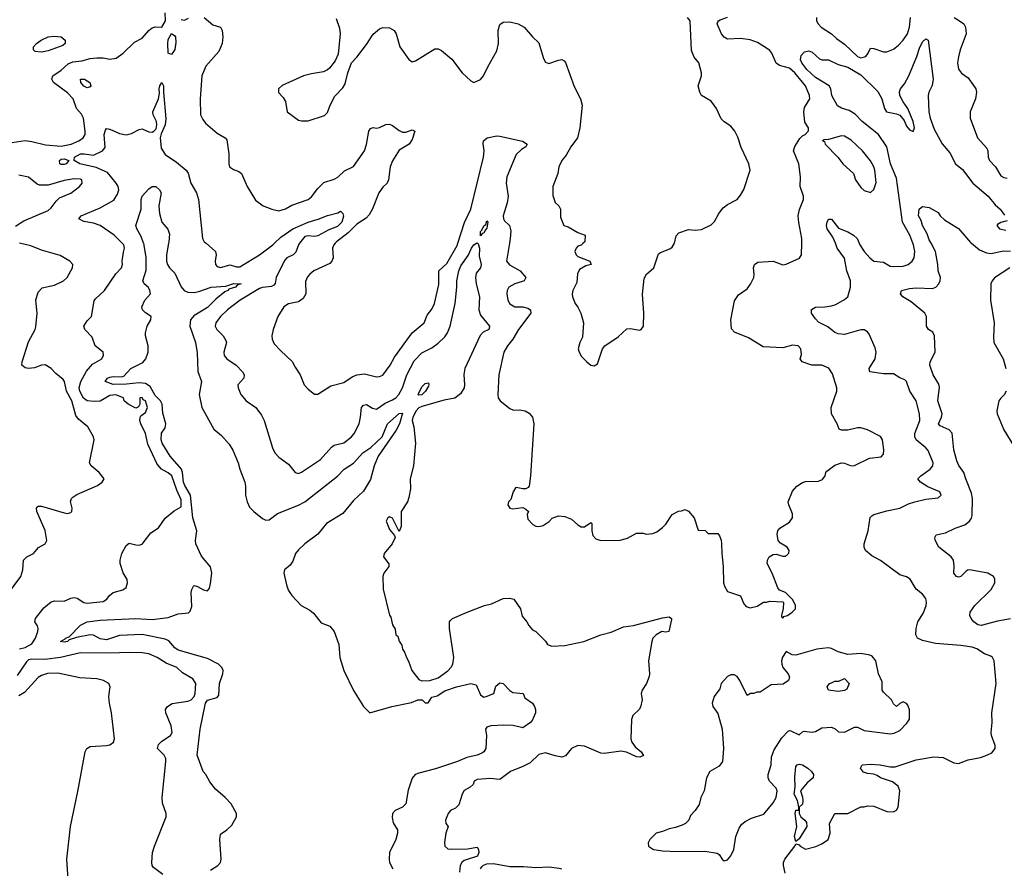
# Model space of a CAD drawing. Header units: inches. Extents: x 1552611 to 1694776, y 811966 to 917215.
# Tile 421 of 549: x 1682096 to 1688152, y 856153 to 861376. Entities that reach past the tile are written whole.
import ezdxf

# ---------------------------------------------------------------- set-up
doc = ezdxf.new("R2010")
doc.units = ezdxf.units.IN
doc.header["$MEASUREMENT"] = 0
doc.layers.add('B6885', color=7, linetype='Continuous')
doc.layers.add('B6886', color=7, linetype='Continuous')

msp = doc.modelspace()

# ---------------------------------------------------------------- linework, layer by layer
at = {"layer": 'B6885', "color": 5}
for points, elevation in [([(1682021.1, 857838.9), (1682103.8, 857950), (1682115.3, 857990), (1682119.2, 858050), (1682140.5, 858070), (1682180.7, 858090), (1682211.1, 858128.9), (1682251.6, 858150), (1682262, 858170), (1682251.6, 858231.6), (1682202.2, 858350), (1682198.7, 858370), (1682203.3, 858376.7), (1682210, 858382.4), (1682230, 858382.3), (1682370, 858341.6), (1682390, 858337.8), (1682410, 858343.2), (1682415.8, 858350), (1682419.5, 858370), (1682408.7, 858411.3), (1682413.8, 858430), (1682421.8, 858438.2), (1682446.7, 858453.3), (1682575.1, 858510), (1682602.7, 858530), (1682615.3, 858550), (1682583.7, 858590), (1682536, 858630), (1682526, 858650), (1682554, 858790), (1682549.3, 858810), (1682514.5, 858870), (1682457.8, 858917.8), (1682440.7, 858940.7), (1682416.9, 859030), (1682383.8, 859090), (1682370.8, 859150), (1682362.5, 859162.5), (1682318, 859198), (1682290, 859229.5), (1682252.7, 859252.7), (1682230, 859249.5), (1682187.1, 859232.9), (1682150.2, 859229.8), (1682130, 859234.6), (1682109.8, 859250), (1682110.7, 859270), (1682150, 859393.7), (1682190, 859468.8), (1682194.3, 859485.7), (1682202.5, 859570), (1682195, 859650), (1682210, 859699), (1682234.4, 859725.6), (1682310, 859742.8), (1682365.7, 859770), (1682388.4, 859790), (1682420.9, 859850), (1682422.7, 859870), (1682405.2, 859890), (1682344.4, 859924.4), (1682230, 859957.6), (1682163.6, 859983.6), (1682095.3, 860000)], 960), ([(1682094.9, 857505.1), (1682130, 857511.6), (1682170, 857534.4), (1682192.6, 857570), (1682207, 857610), (1682209.3, 857629.3), (1682205.6, 857645.6), (1682189.2, 857670), (1682193.2, 857690), (1682243.8, 857756.2), (1682290, 857792.7), (1682310, 857799.1), (1682370, 857797.1), (1682410, 857815.8), (1682430, 857819.5), (1682450, 857817), (1682490, 857790.3), (1682510, 857785.2), (1682610, 857795.3), (1682631.8, 857810), (1682647.8, 857832.2), (1682670, 857850.7), (1682730, 857866.8), (1682750, 857881), (1682759.3, 857910), (1682756, 857930), (1682731.6, 857971.6), (1682713, 858030), (1682713, 858050), (1682724, 858090), (1682750, 858139.3), (1682770, 858154.9), (1682810, 858144.4), (1682830, 858143.1), (1682850, 858148.7), (1682902.2, 858217.8), (1682950, 858248), (1682990, 858307.7), (1683046.7, 858353.3), (1683090, 858377.3), (1683090, 858422), (1683061.6, 858481.6), (1683032.1, 858570), (1683010, 858588.1), (1682968.7, 858610), (1682941.5, 858641.5), (1682884.9, 858764.8), (1682868.9, 858830), (1682840.4, 858890), (1682834.7, 858910), (1682836.9, 858930), (1682841.5, 858938.5), (1682870, 858959.6), (1682882.3, 858990), (1682870, 859029.6), (1682856.3, 859036.3), (1682850, 859051.2), (1682834, 859050), (1682834.9, 859010), (1682825.8, 858994.2), (1682810, 858984.5), (1682764, 859010), (1682739, 859030), (1682734, 859050), (1682687.2, 859067.2), (1682650, 859063.4), (1682590, 859029), (1682554.3, 859025.7), (1682510, 859029.9), (1682487.3, 859047.3), (1682465.7, 859090), (1682461.2, 859110), (1682472.3, 859150), (1682506, 859214), (1682543, 859257), (1682600.4, 859290), (1682611.3, 859311.3), (1682609.6, 859330), (1682560.5, 859370), (1682541.4, 859421.5), (1682496.2, 859470), (1682489.6, 859490), (1682510, 859522), (1682537.2, 859550), (1682554.9, 859645.1), (1682561.1, 859658.9), (1682618, 859710), (1682687.1, 859812.9), (1682721.6, 859850), (1682727.6, 859870), (1682725.1, 859890), (1682733.5, 859946.5), (1682740.5, 859970), (1682735.8, 859990), (1682726.1, 860000)], 940), ([(1683270, 856142.3), (1683315.5, 856170), (1683332, 856190), (1683336, 856210), (1683326.2, 856330), (1683330, 856362.8), (1683369.5, 856390.5), (1683400.2, 856419.8), (1683428.7, 856470), (1683428.7, 856490), (1683397.2, 856550), (1683359.3, 856590), (1683300.4, 856640.4), (1683265.3, 856685.3), (1683241.6, 856730), (1683224.2, 856750), (1683188.4, 856850), (1683205.2, 857010), (1683238.9, 857170), (1683250, 857188.5), (1683310, 857205.2), (1683321.2, 857218.8), (1683325.3, 857290), (1683346, 857350), (1683347.7, 857370), (1683339.1, 857390), (1683319.6, 857410), (1683250, 857444.4), (1683070, 857495.5), (1683050, 857509.9), (1683012.8, 857552.8), (1682990, 857564.2), (1682850, 857592.7), (1682710, 857586.9), (1682630, 857559.9), (1682590, 857566.4), (1682550, 857588), (1682529.8, 857589.8), (1682445.1, 857574.9), (1682400.6, 857559.4), (1682390, 857549), (1682370, 857546.2), (1682347.8, 857550), (1682375.1, 857564.9), (1682377, 857570), (1682401.1, 857578.9), (1682469, 857650), (1682510, 857671.4), (1682590, 857681.3), (1682810, 857690.6), (1682910, 857685.4), (1683010, 857697.2), (1683070, 857720.2), (1683134.6, 857725.4), (1683144.9, 857735.1), (1683155, 857764.9), (1683151.5, 857850), (1683154.8, 857870), (1683165.7, 857890), (1683170, 857894), (1683190, 857888), (1683227, 857867), (1683250, 857861.2), (1683263.4, 857876.6), (1683270, 857905.5), (1683277.4, 857970), (1683270, 858008.4), (1683214.6, 858074.6), (1683179.7, 858150), (1683176.3, 858170), (1683185.5, 858230), (1683161.8, 858310), (1683146.6, 858450), (1683110.6, 858510), (1683103.3, 858530), (1683097.2, 858590), (1683090.9, 858610.9), (1683022.3, 858690), (1682972.6, 858770), (1682965.4, 858790), (1682967.8, 858832.2), (1682990, 858864.9), (1682993.9, 858890), (1682975.7, 858955.7), (1682971.7, 859010), (1682962.5, 859030), (1682930, 859062.7), (1682898, 859118), (1682870, 859137.8), (1682830, 859140.8), (1682753.2, 859133.2), (1682670, 859131.5), (1682621.3, 859150), (1682636.9, 859170), (1682650, 859175.5), (1682670, 859180.5), (1682722.4, 859177.6), (1682737.1, 859182.9), (1682779.2, 859230), (1682852.5, 859267.5), (1682871.3, 859290), (1682887, 859330), (1682886, 859370), (1682870.4, 859430), (1682869.9, 859450), (1682880.9, 859490), (1682902.3, 859530), (1682904.7, 859550), (1682870, 859571.4), (1682852.1, 859590), (1682847.9, 859610), (1682865.3, 859650), (1682899.8, 859690), (1682897.3, 859710), (1682888.5, 859728.5), (1682862.4, 859750), (1682852.8, 859770), (1682874.3, 859834.3), (1682874.5, 859914.5), (1682858.7, 859998.7), (1682858.3, 860000)], 920), ([(1683012, 860000), (1682998.2, 859930), (1682999.8, 859890), (1683005.3, 859870), (1683018.2, 859850), (1683050, 859816.9), (1683090, 859731.5), (1683107.5, 859710), (1683130, 859699.4), (1683170, 859698), (1683197.3, 859702.7), (1683274, 859730), (1683363.6, 859736.4), (1683412.1, 859752.1), (1683458.8, 859750), (1683436.4, 859743.6), (1683424, 859730), (1683381.8, 859718.2), (1683375.3, 859710), (1683357.7, 859702.3), (1683302.8, 859657.2), (1683250, 859604.2), (1683167, 859553), (1683146.9, 859530), (1683142.5, 859490), (1683176.8, 859390), (1683186.6, 859326.6), (1683192.1, 859212.1), (1683213.8, 859150), (1683200.5, 859070), (1683215.9, 858990), (1683290, 858856.9), (1683337.7, 858817.7), (1683383.8, 858763.8), (1683406.9, 858726.9), (1683440.4, 858650), (1683450.1, 858610.1), (1683479.7, 858530), (1683484.7, 858504.7), (1683485.5, 858450), (1683494.4, 858410), (1683510, 858376.9), (1683535, 858350), (1683590, 858306.9), (1683610, 858296), (1683630, 858297.6), (1683682.5, 858337.5), (1683810, 858387.8), (1683850, 858409.5), (1684050, 858566.8), (1684092.2, 858610), (1684150, 858647.6), (1684207.3, 858710), (1684256.1, 858743.9), (1684325.3, 858810), (1684357.7, 858890), (1684430, 858952.1), (1684450, 858954.8), (1684432.9, 858890), (1684411.3, 858850), (1684300.1, 858690), (1684276.3, 858630), (1684253.4, 858546.6), (1684210, 858475.6), (1684150, 858416.9), (1684083.3, 858336.7), (1683983.8, 858276.2), (1683929.5, 858210.5), (1683850.1, 858150), (1683810, 858113), (1683792.7, 858090), (1683776.7, 858043.3), (1683760.2, 858019.8), (1683724.9, 857990), (1683720.9, 857970), (1683739.6, 857890), (1683750, 857863), (1683770, 857832.7), (1683827.3, 857770), (1683881.2, 857741.2), (1683902.8, 857722.8), (1683950, 857664), (1684003, 857643), (1684030, 857611), (1684059.3, 857530), (1684064.6, 857450), (1684090, 857370.7), (1684150, 857247.7), (1684210, 857148.5), (1684250, 857110.6), (1684384, 857150), (1684505.6, 857174.4), (1684544, 857190), (1684571.3, 857190), (1684590, 857171.3), (1684608.4, 857171.6), (1684630, 857206), (1684664.1, 857215.9), (1684710, 857245.5), (1684783.6, 857270), (1684870.1, 857290.2), (1684903.5, 857283.5), (1684930, 857221), (1684950, 857207.7), (1684966, 857210), (1685011.6, 857228.4), (1685025.4, 857274.6), (1685050, 857294.8), (1685070, 857290.8), (1685110, 857248), (1685130, 857234.9), (1685192, 857230), (1685203.5, 857203.5), (1685250, 857170.6), (1685262.4, 857150), (1685268.4, 857130), (1685268, 857110), (1685250, 857068), (1685238, 857050), (1685190, 857019), (1685131.9, 857031.9), (1685073.6, 857033.6), (1684994, 857030), (1684970, 857022), (1684961, 857010), (1684968.2, 856970), (1684963.8, 856890), (1684950.5, 856870), (1684937.8, 856862.2), (1684910.7, 856850), (1684845.4, 856834.6), (1684789.6, 856810.4), (1684654.2, 856765.8), (1684550, 856739.9), (1684528.1, 856730), (1684510.8, 856709.2), (1684484.7, 856635.3), (1684470.5, 856549.5), (1684450, 856530.7), (1684406.4, 856510), (1684388.5, 856490), (1684386.9, 856466.9), (1684392.4, 856432.4), (1684419.3, 856390), (1684419.5, 856370), (1684408.9, 856330), (1684371.5, 856250), (1684367.8, 856210), (1684370.3, 856190), (1684391, 856151)], 920), ([(1683242, 860000), (1683299.3, 859950), (1683304.4, 859930), (1683298, 859890), (1683300.3, 859870), (1683310, 859856.4), (1683330, 859850.3), (1683390, 859867.6), (1683430, 859856.1), (1683450, 859856.3), (1683570, 859928.4), (1683652.5, 859990), (1683662.5, 860000)], 940), ([(1683817.7, 860000), (1683810.1, 859990), (1683794.3, 859945.7), (1683778, 859930), (1683739.7, 859910), (1683725, 859895.1), (1683673.1, 859790), (1683667, 859753), (1683658.4, 859741.6), (1683645.7, 859734.3), (1683590, 859728.4), (1683570, 859721.7), (1683452.2, 859650), (1683373.6, 859590), (1683331.7, 859550), (1683302.3, 859510), (1683298.3, 859490), (1683307.8, 859470), (1683346.7, 859430), (1683362.9, 859402.9), (1683366.9, 859390), (1683352, 859330), (1683354.4, 859310), (1683370.4, 859290), (1683427.4, 859250), (1683465.3, 859210), (1683476.5, 859190), (1683474.3, 859170), (1683438, 859130), (1683439.6, 859110), (1683455.8, 859070), (1683488.2, 859030), (1683548, 858990), (1683583.4, 858943.4), (1683599.5, 858910), (1683650, 858741), (1683664.9, 858710), (1683690, 858683), (1683750, 858640.5), (1683790.4, 858590.4), (1683810, 858583.8), (1683830, 858591.8), (1683945.4, 858670), (1684013.7, 858746.3), (1684030, 858757.4), (1684090, 858771.6), (1684136.9, 858810), (1684153.5, 858830), (1684183.1, 858890), (1684193, 858930), (1684197.6, 858990), (1684210, 859003.8), (1684230, 859008.7), (1684265.3, 858985.3), (1684290, 858979.3), (1684344.4, 859015.6), (1684390, 859035.8), (1684410, 859048.9), (1684428.5, 859070), (1684451.4, 859110), (1684478, 859190), (1684522.7, 859277.3), (1684570, 859325.8), (1684630, 859357.7), (1684670, 859386.5), (1684710, 859424.5), (1684728.3, 859450), (1684744.5, 859490), (1684774.8, 859630), (1684785, 859730), (1684784.9, 859770), (1684797.2, 859830), (1684810, 859861.5), (1684854.9, 859925.1), (1684874, 859970), (1684890, 859990.2), (1684906, 860000)], 940), ([(1684036.3, 860000), (1684027.6, 859990), (1684019, 859970), (1684023.9, 859910), (1684016.5, 859890), (1684004.3, 859875.7), (1683905.7, 859830), (1683880.3, 859810), (1683866.9, 859793.1), (1683854.8, 859765.2), (1683855.9, 859690), (1683839.1, 859660.9), (1683810, 859639.8), (1683750, 859627.3), (1683720.4, 859610), (1683683.8, 859550), (1683654.4, 859470), (1683647.2, 859430), (1683648.7, 859410), (1683661.7, 859381.7), (1683699.7, 859339.7), (1683772.7, 859272.7), (1683790, 859237.3), (1683822, 859190), (1683846, 859130), (1683870, 859103), (1683910, 859070.8), (1683930, 859070.8), (1684010, 859123), (1684090, 859142.8), (1684141.6, 859178.4), (1684170, 859190.3), (1684215.9, 859195.9), (1684290, 859178), (1684310, 859179.5), (1684330, 859188.5), (1684374.2, 859250), (1684401, 859299), (1684510, 859449.1), (1684583.5, 859510), (1684602.3, 859557.7), (1684630, 859595.8), (1684647.7, 859630), (1684673.9, 859746.1), (1684673.7, 859830), (1684723.4, 859876.6), (1684787.1, 859987.1), (1684791.3, 860000)], 960), ([(1684912.4, 860000), (1684916.2, 859996.2), (1684923.5, 859970), (1684921.6, 859921.6), (1684934, 859870), (1684930.2, 859850), (1684904.2, 859815.8), (1684900.1, 859790), (1684902.9, 859750), (1684924.7, 859670), (1684919.3, 859590), (1684930, 859558.5), (1684986, 859490), (1684983.9, 859476.1), (1684981.6, 859470), (1684947.4, 859452.6), (1684927.3, 859432.7), (1684834, 859230), (1684826.9, 859193.1), (1684832, 859130), (1684829, 859111), (1684806.9, 859073.1), (1684773.1, 859046.9), (1684706.1, 859033.9), (1684570, 858995.3), (1684550, 858987), (1684534.3, 858970), (1684514.7, 858930), (1684510.8, 858910), (1684519.5, 858870), (1684529.5, 858770), (1684517.7, 858630), (1684498.2, 858550), (1684500.2, 858490), (1684490, 858435.3), (1684480.5, 858410), (1684442, 858350), (1684442, 858258), (1684430, 858226), (1684390, 858308.7), (1684370, 858317.2), (1684361, 858310), (1684351, 858290), (1684370, 858238), (1684402, 858202), (1684404.7, 858190), (1684387.3, 858150), (1684337.3, 858090), (1684334, 858070), (1684367.3, 858027.3), (1684365.5, 858010), (1684336.5, 857970), (1684328.9, 857950), (1684330.8, 857870.8), (1684370, 857710.8), (1684379.2, 857699.2), (1684390, 857651), (1684404.8, 857624.8), (1684410, 857591), (1684421.6, 857581.6), (1684430, 857552), (1684446.4, 857526.4), (1684450, 857502), (1684463.5, 857483.5), (1684474.8, 857450), (1684488.1, 857428.1), (1684507.7, 857370), (1684550, 857316), (1684570, 857306.8), (1684618, 857310), (1684670, 857326.7), (1684730, 857368.4), (1684750, 857390.4), (1684759.8, 857410), (1684765.6, 857450), (1684739.7, 857630), (1684739.5, 857670), (1684743.3, 857676.7), (1684759, 857690), (1684847.8, 857730), (1684954.5, 857770), (1684998.3, 857781.7), (1685070, 857813.2), (1685110, 857816.9), (1685136.3, 857810), (1685176.3, 857750), (1685186, 857706), (1685216, 857670), (1685227.5, 857647.5), (1685250, 857622), (1685270.7, 857610.7), (1685330, 857552), (1685342, 857530), (1685370, 857520.5), (1685450, 857524.4), (1685566.6, 857550), (1685670, 857590.8), (1685734, 857606), (1685810, 857640.4), (1685871.3, 857648.7), (1686050, 857694.3), (1686090, 857700.2), (1686104.2, 857690), (1686104.2, 857684.2), (1686088.1, 857611.9), (1686070, 857607.6), (1686046, 857610), (1686010, 857589.5), (1685990, 857569.3), (1685983.2, 857550), (1685963.8, 857430), (1685970.2, 857350), (1685967, 857333), (1685950.4, 857290), (1685923.8, 857250), (1685919.3, 857230), (1685925.5, 857190), (1685915.1, 857144.9), (1685907.3, 857130), (1685866.4, 857093.6), (1685859, 857070), (1685854.7, 856950), (1685860.3, 856930), (1685881.6, 856901.6), (1685918, 856870), (1685932.7, 856847.3), (1685910, 856838.4), (1685890, 856839.7), (1685827.6, 856867.6), (1685794, 856874), (1685690, 856859.5), (1685670, 856861.7), (1685570, 856904.7), (1685530, 856909.6), (1685490, 856891.6), (1685453.7, 856846.3), (1685430, 856838), (1685390, 856844.8), (1685330, 856864), (1685290, 856854), (1685236.6, 856803.4), (1685190, 856779.2), (1685114.8, 856750), (1685050, 856699.3), (1684990, 856706), (1684910, 856699), (1684890.8, 856689.2), (1684885.5, 856670), (1684867, 856653), (1684830, 856632.3), (1684817.1, 856610), (1684796.5, 856543.5), (1684776.1, 856523.9), (1684746, 856510), (1684730.4, 856490), (1684716, 856450), (1684718, 856430), (1684731, 856410), (1684716.3, 856370), (1684708.2, 856311.8), (1684710.5, 856290.5), (1684730, 856273.4), (1684750, 856270.5), (1684850, 856272.4), (1684910, 856282.8), (1684917.1, 856270), (1684919.5, 856250), (1684911.2, 856228.8), (1684830, 856200.7), (1684816.3, 856190), (1684804.4, 856170), (1684802, 856130)], 940), ([(1685108.6, 860000), (1685090.8, 859890), (1685108.1, 859868.1), (1685174, 859830), (1685209, 859790), (1685198, 859770), (1685142.4, 859750), (1685103.8, 859730), (1685093.4, 859710), (1685091.7, 859690), (1685098.9, 859650), (1685110, 859627), (1685141, 859610), (1685190, 859609.3), (1685221, 859601), (1685237.8, 859590), (1685239.7, 859570), (1685164, 859470), (1685130, 859411.1), (1685095.8, 859370), (1685073.4, 859330), (1685042.8, 859190), (1685036, 859070), (1685038, 859050), (1685050.4, 859030), (1685110, 858984), (1685133.4, 858973.4), (1685170, 858974.9), (1685204.7, 858970), (1685230, 858954), (1685250.5, 858930), (1685258, 858890), (1685238.8, 858570), (1685230, 858506), (1685223.6, 858496.4), (1685210, 858488.7), (1685190, 858488.7), (1685150, 858498), (1685145.4, 858494.6), (1685131.3, 858470), (1685115.9, 858424.1), (1685102.8, 858410), (1685098, 858390), (1685111, 858371), (1685130, 858366), (1685190, 858374.8), (1685210, 858364.7), (1685224.7, 858350), (1685218, 858330), (1685222, 858302), (1685251.3, 858270), (1685270, 858258.8), (1685290, 858258), (1685316.1, 858263.9), (1685352.9, 858287.1), (1685371.9, 858308.1), (1685410, 858322.8), (1685450, 858318.8), (1685490, 858302.8), (1685528.1, 858268.1), (1685550, 858254.8), (1685570, 858256), (1685610, 858282), (1685615.3, 858275.3), (1685614.9, 858230), (1685622, 858202), (1685640.7, 858180.7), (1685670.4, 858170.4), (1685790, 858172.4), (1685834.2, 858185.8), (1685890, 858216), (1685930, 858216), (1685950, 858211), (1685990, 858214.8), (1686014.8, 858225.2), (1686049.1, 858250.9), (1686070, 858272), (1686110, 858332), (1686148.4, 858351.6), (1686167.3, 858352.7), (1686190, 858362), (1686210, 858352), (1686244.7, 858310), (1686270, 858234), (1686311.6, 858231.6), (1686330, 858214), (1686390, 858214), (1686399.8, 858199.8), (1686410, 858174), (1686412.5, 858152.5), (1686414.4, 858090), (1686423.8, 858010), (1686426, 857910), (1686430.6, 857890.6), (1686450, 857858), (1686530.2, 857830.2), (1686550, 857780.5), (1686565.3, 857765.3), (1686590, 857756), (1686633, 857767), (1686671, 857791), (1686689, 857791), (1686710, 857798), (1686790, 857794), (1686794, 857790), (1686792.7, 857752.7), (1686782, 857710), (1686782, 857702), (1686790, 857694), (1686796.4, 857703.6), (1686818, 857710), (1686848, 857730), (1686868, 857750), (1686867.3, 857772.7), (1686850, 857808), (1686806, 857850), (1686770, 857866), (1686760.2, 857880.2), (1686723.7, 857970), (1686692.7, 858030), (1686695.1, 858050), (1686706.6, 858070), (1686730, 858085.5), (1686750, 858087.7), (1686790, 858074.8), (1686804.7, 858075.3), (1686817.5, 858082.5), (1686826, 858094), (1686829.3, 858110), (1686817, 858130), (1686774.8, 858154.8), (1686761.2, 858170), (1686756, 858210), (1686759, 858230), (1686772.3, 858247.7), (1686830, 858284), (1686849.5, 858310), (1686850, 858335.3), (1686826.6, 858390), (1686822.7, 858410), (1686850, 858474.8), (1686875.6, 858504.4), (1686910, 858528.2), (1686930, 858534.4), (1687010, 858536.5), (1687033.6, 858546.4), (1687049.6, 858570), (1687054, 858590), (1687061.3, 858598.7), (1687110, 858634.9), (1687150, 858648.2), (1687170, 858646), (1687210, 858630.4), (1687230, 858632.2), (1687322.6, 858677.4), (1687394.4, 858685.6), (1687410, 858702.8), (1687412.1, 858730), (1687402.6, 858790), (1687390.7, 858810.7), (1687310, 858852.3), (1687270, 858863.7), (1687250, 858863.7), (1687190, 858849.4), (1687150, 858849.3), (1687137.2, 858857.2), (1687124, 858890), (1687089.5, 858950), (1687087.6, 858990), (1687123.1, 859090), (1687121.5, 859110), (1687096.5, 859196.5), (1687072.5, 859232.5), (1687030, 859249.8), (1686968.7, 859250), (1686909.2, 859270), (1686897, 859290), (1686904.2, 859315.8), (1686900.5, 859350), (1686884, 859370), (1686850, 859373.3), (1686790, 859356.9), (1686670, 859362), (1686579.3, 859419.3), (1686492.9, 859452.9), (1686474.7, 859474.7), (1686470.7, 859530), (1686493, 859647), (1686517.7, 859682.3), (1686570, 859720.3), (1686591.4, 859748.6), (1686610.7, 859790), (1686614.2, 859810), (1686609.8, 859850.2), (1686615.1, 859870), (1686636.3, 859883.7), (1686730, 859891.2), (1686790, 859866.7), (1686810, 859871.4), (1686891.9, 859908.1), (1686905.4, 859930), (1686906.3, 860000)], 960), ([(1685562, 860000), (1685550, 859988), (1685530, 859982), (1685518, 859970), (1685511.3, 859950), (1685518, 859930), (1685530, 859918), (1685602, 859890), (1685611.3, 859870), (1685578, 859862), (1685540.2, 859839.8), (1685527.6, 859812.4), (1685522, 859758), (1685497.3, 859710), (1685494, 859690), (1685496.3, 859670), (1685512.7, 859630), (1685530, 859607.3), (1685548.4, 859570), (1685563.1, 859510), (1685558, 859422), (1685541, 859390), (1685531, 859350), (1685535.3, 859335.3), (1685550, 859304.7), (1685584.7, 859270), (1685610, 859251), (1685630, 859246), (1685650, 859258), (1685681.2, 859350), (1685695.3, 859370), (1685776.2, 859423.8), (1685830, 859473), (1685850, 859476.4), (1685910, 859465.5), (1685919, 859470), (1685933.2, 859490), (1685934.5, 859570), (1685926.5, 859686.5), (1685936.2, 859783.8), (1685950.6, 859809.4), (1685996, 859850), (1686025.6, 859934.4), (1686037, 859943), (1686094.2, 859965.9), (1686110, 859977.3), (1686122.4, 859997.6), (1686122.9, 860000)], 980), ([(1686804.2, 856124.2), (1686793.3, 856170), (1686793.3, 856190), (1686803, 856210), (1686864.5, 856290), (1686870, 856304.7), (1686890, 856298), (1686896, 856290), (1686930, 856270.8), (1686992.5, 856287.5), (1687030, 856304.7), (1687068, 856330), (1687082, 856370), (1687078, 856430), (1687110, 856491.3), (1687190, 856490.8), (1687270, 856531.3), (1687290, 856531.3), (1687310, 856538), (1687350, 856536), (1687430, 856503), (1687470, 856502), (1687489.3, 856510.7), (1687499, 856530), (1687509.6, 856630), (1687499.2, 856659.2), (1687465.2, 856685.2), (1687390, 856709.7), (1687370, 856725.1), (1687350, 856732), (1687310, 856736), (1687285.4, 856745.4), (1687267, 856770), (1687279, 856790), (1687330, 856793.4), (1687389.3, 856790.7), (1687450, 856779), (1687481.7, 856778.3), (1687610, 856822), (1687718.6, 856838.6), (1687775.4, 856835.4), (1687842.3, 856802.3), (1687870, 856799.1), (1687930, 856820.7), (1688005.5, 856834.5), (1688035.3, 856844.7), (1688076.4, 856863.6), (1688097, 856890), (1688096.2, 856910), (1688074, 856970), (1688071.6, 856990), (1688077.2, 857050), (1688076.5, 857110), (1688102.5, 857290), (1688089.6, 857430), (1688080.7, 857450), (1688070, 857458.7), (1688030, 857473.5), (1687983.7, 857503.7), (1687954.7, 857514.7), (1687884.9, 857524.9), (1687730, 857537.8), (1687650, 857555.7), (1687619.3, 857570), (1687608.2, 857590), (1687609.8, 857630.2), (1687621, 857670), (1687654.5, 857725.5), (1687672.2, 857770), (1687674.7, 857790), (1687670, 857814), (1687650, 857841.6), (1687610, 857872.3), (1687573.9, 857933.9), (1687550, 857947.4), (1687510, 857960.7), (1687390, 858048.7), (1687337.4, 858077.4), (1687298, 858110), (1687289.7, 858130), (1687290.8, 858150), (1687315.7, 858230), (1687328, 858312), (1687337, 858323), (1687350, 858330.6), (1687430, 858353.4), (1687510, 858370.5), (1687563.3, 858396.7), (1687602, 858410), (1687670, 858425.3), (1687745.8, 858434.2), (1687764.5, 858450), (1687755.1, 858470), (1687681.7, 858501.7), (1687637.4, 858530), (1687619.6, 858550), (1687639.1, 858570), (1687697.3, 858610), (1687713.6, 858630), (1687713.8, 858650), (1687684.7, 858724.7), (1687670, 858742.2), (1687610.7, 858790), (1687601.8, 858810), (1687601.7, 858830), (1687631.9, 858910), (1687631.6, 858950), (1687609.8, 859030), (1687570.6, 859090.6), (1687549.7, 859149.7), (1687539.7, 859159.7), (1687510, 859171.6), (1687470, 859196.3), (1687410, 859196.5), (1687325.1, 859210), (1687322, 859230), (1687358.3, 859290), (1687364.7, 859330), (1687357.5, 859357.5), (1687321, 859441), (1687310, 859455.1), (1687290, 859467.3), (1687270, 859466.9), (1687170, 859438.7), (1687130, 859442.8), (1687110, 859451.6), (1687067, 859487), (1687010, 859515), (1686990, 859534.5), (1686965.8, 859570), (1686966.5, 859593.5), (1686990, 859607.2), (1687048.8, 859608.8), (1687090, 859615.5), (1687115.9, 859624.1), (1687170, 859653.4), (1687190, 859670.6), (1687206.8, 859730), (1687206.8, 859770), (1687184.4, 859830), (1687168.9, 859908.9), (1687125, 859970), (1687113.4, 860000)], 940), ([(1687258.7, 860000), (1687262.8, 859990), (1687290.6, 859950), (1687324.2, 859910), (1687350, 859889.2), (1687410, 859883.7), (1687450, 859860.3), (1687470, 859856.5), (1687530, 859858.5), (1687560.7, 859870), (1687586.3, 859890), (1687598.5, 859910), (1687602.8, 859950), (1687593.7, 859990), (1687590, 860000)], 940), ([(1688189.7, 857689.7), (1688110, 857674.5), (1688010, 857647.8), (1687990, 857651.1), (1687965.1, 857670), (1687948, 857690), (1687940.5, 857710), (1687941.6, 857730), (1687971.2, 857770), (1688072.1, 857870), (1688094.2, 857910), (1688094.7, 857934.7), (1688085.6, 857950), (1688050, 857970.8), (1687950, 857988.5), (1687930, 857989.7), (1687917.3, 857982.7), (1687884.7, 857950), (1687870, 857945.1), (1687859, 857950), (1687840.9, 857970), (1687844.7, 858015.3), (1687839.1, 858050), (1687824.7, 858070), (1687748.6, 858130), (1687727.6, 858172.4), (1687724.5, 858190), (1687734.2, 858205.8), (1687790, 858219), (1687850, 858247.5), (1687910, 858266.4), (1687937.4, 858290), (1687951.2, 858308.8), (1687954.9, 858325.1), (1687956.1, 858430), (1687950, 858461.3), (1687914.7, 858550), (1687904.2, 858590), (1687872.5, 858632.5), (1687860.4, 858660.4), (1687841.9, 858730), (1687830.6, 858830.6), (1687812.9, 858852.9), (1687757.4, 858877.4), (1687747.4, 858890), (1687766.3, 858930), (1687769.9, 858950), (1687743.4, 859030), (1687754.4, 859114.4), (1687750, 859134.2), (1687715.2, 859190), (1687694.8, 859250), (1687697.2, 859270), (1687727.4, 859330), (1687722.9, 859430), (1687712.8, 859452.8), (1687686.6, 859470), (1687674.5, 859490), (1687673.2, 859550), (1687664.5, 859570), (1687579.6, 859639.6), (1687527.8, 859670), (1687513.6, 859690), (1687519.3, 859710), (1687570, 859722.3), (1687610, 859725.7), (1687710, 859721.3), (1687730.5, 859729.5), (1687748.6, 859750), (1687758.5, 859770), (1687759.8, 859790), (1687745.6, 859830), (1687744.1, 859870), (1687729.9, 859950), (1687701.9, 860000)], 920), ([(1687949.6, 860000), (1688000.5, 859960.5), (1688042.2, 859942.2), (1688070, 859937.8), (1688150, 859952.9), (1688190, 859952.6)], 920), ([(1688187.2, 859850), (1688091.7, 859788.3), (1688076.8, 859770), (1688070.1, 859749.9), (1688068.1, 859650), (1688089.5, 859510), (1688085.2, 859425.2), (1688088.8, 859390), (1688145.3, 859290), (1688162.2, 859230)], 920), ([(1688164.6, 859090), (1688152.2, 859067.8), (1688130, 859047.3), (1688119, 859030), (1688106.3, 858970), (1688108.9, 858950), (1688150, 858853), (1688210, 858751)], 920), ([(1682976.1, 856116.1), (1682918.3, 856158.3), (1682909.9, 856170), (1682908, 856190), (1682913.4, 856250), (1682924.5, 856290), (1682996.5, 856470), (1682996, 856490), (1682975.2, 856555.2), (1682972, 856590), (1682995.4, 856810), (1682993.9, 856830), (1682984.2, 856850), (1682944.2, 856890), (1682950, 856914.9), (1682970, 856935.6), (1683022.4, 856970), (1683032.8, 856990), (1683028, 857030), (1682994.7, 857110), (1682993.6, 857130), (1683005.1, 857150), (1683033, 857167), (1683130, 857182.7), (1683151.5, 857190), (1683168.2, 857210), (1683174.6, 857230), (1683179.1, 857290), (1683160, 857320), (1683096.6, 857356.6), (1683062, 857390), (1682996.6, 857416.6), (1682942, 857450), (1682890, 857474), (1682850, 857480.2), (1682770, 857482.6), (1682650, 857476.8), (1682470, 857478.9), (1682346, 857450), (1682250, 857439.6), (1682170, 857440.5), (1682150, 857436), (1682136.7, 857423.3), (1682080.3, 857339.7)], 940), ([(1682394, 856086), (1682384.9, 856210), (1682408.4, 856411.6), (1682453.7, 856626.3), (1682498.3, 856870), (1682508.4, 856891.6), (1682530, 856904), (1682630, 856909.4), (1682650, 856914.3), (1682673.6, 856930), (1682679.7, 856950), (1682659.7, 857110), (1682647.3, 857170), (1682644.2, 857210), (1682651.3, 857270), (1682644.2, 857290), (1682611.6, 857310), (1682570, 857318.6), (1682466.1, 857326.1), (1682330, 857354.9), (1682267, 857353), (1682230, 857339.8), (1682210, 857327.1), (1682124.4, 857235.6), (1682090, 857215.9)], 960), ([(1684929.7, 856150), (1684938, 856162), (1684947.8, 856172.2), (1684970, 856180.2), (1685010, 856183.6), (1685110, 856164.9), (1685195.6, 856164.4), (1685270, 856157.6), (1685350, 856162.3), (1685415.2, 856155.2), (1685430.7, 856150)], 940)]:
    msp.add_lwpolyline(points, dxfattribs=dict(at, elevation=elevation))
for points, elevation in [([(1684550, 859065.6), (1684546.6, 859070), (1684570, 859116.3), (1684582, 859130), (1684590, 859136.4), (1684610, 859141), (1684613.3, 859133.3), (1684610, 859121.2), (1684592.8, 859090), (1684570, 859068.1)], 920), ([(1687069.4, 857509.4), (1686998.5, 857501.5), (1686870, 857466), (1686846.6, 857466.6), (1686810, 857488), (1686788, 857452), (1686782, 857430), (1686784, 857410), (1686790.8, 857390), (1686822.8, 857350), (1686831, 857330), (1686824.7, 857310), (1686792.8, 857287.2), (1686718, 857282), (1686650, 857238), (1686630, 857238), (1686611.1, 857228.9), (1686591.6, 857228.4), (1686570, 857218), (1686526, 857310), (1686510, 857334), (1686490, 857345.2), (1686470, 857344), (1686450, 857333.2), (1686410.8, 857290), (1686402, 857258), (1686366.8, 857210), (1686354.8, 857170), (1686358.8, 857150), (1686390, 857106), (1686416.8, 857010), (1686425, 856890), (1686419.5, 856810), (1686398.2, 856781.8), (1686341, 856750), (1686321, 856710), (1686306, 856630), (1686286, 856590), (1686274.4, 856545.6), (1686250.6, 856509.4), (1686222, 856478), (1686212, 856450), (1686192, 856430), (1686170, 856419), (1686130, 856404), (1686090, 856397.2), (1686050, 856379), (1686010, 856368.7), (1685971.3, 856330), (1685962, 856310), (1685964.7, 856290), (1685994.8, 856270), (1686010, 856266.5), (1686050, 856260.2), (1686143.1, 856256.9), (1686310, 856259.5), (1686386.3, 856246.3), (1686398.7, 856238.7), (1686417.3, 856210), (1686430, 856199.1), (1686450, 856204.9), (1686470, 856230.7), (1686487.8, 856270), (1686500.3, 856350), (1686520.5, 856399.5), (1686536.6, 856423.4), (1686558.5, 856441.5), (1686597.1, 856462.9), (1686672.8, 856487.2), (1686730, 856557.1), (1686748.4, 856590), (1686754.8, 856630), (1686750, 856646), (1686708, 856690), (1686699.7, 856710), (1686700.4, 856730), (1686718, 856790), (1686721.3, 856838.7), (1686737, 856883), (1686783.2, 856956.8), (1686823.1, 856996.9), (1686830, 857002), (1686839.6, 856999.6), (1686890, 856974), (1686910, 856994), (1686922, 856998), (1686970, 856991), (1686990, 856996), (1687030, 857018), (1687090, 857022), (1687112.7, 857012.7), (1687132.7, 856992.7), (1687170, 856992), (1687230, 857022), (1687250, 857022), (1687290, 857002), (1687450, 856981), (1687474.6, 856985.4), (1687510, 857002), (1687553.6, 857046.4), (1687568.4, 857071.6), (1687568.4, 857128.4), (1687558, 857158), (1687550, 857168), (1687530, 857178), (1687510, 857168), (1687488.4, 857148.4), (1687470, 857166), (1687458, 857190), (1687410, 857238), (1687402, 857250), (1687400.4, 857300.4), (1687379, 857350), (1687362.7, 857430), (1687338.7, 857458.7), (1687325.8, 857465.8), (1687270, 857475.6), (1687190, 857469.2), (1687130, 857486.6), (1687090, 857506)], 960), ([(1687130, 857242), (1687070, 857249.3), (1687062, 857270), (1687078, 857290), (1687090, 857296), (1687110, 857304.7), (1687134.6, 857305.4), (1687170, 857322), (1687198, 857290), (1687183.6, 857256.4), (1687170, 857248)], 960), ([(1686870, 856318), (1686862, 856350), (1686875.6, 856410), (1686866, 856490), (1686870, 856510.8), (1686888.4, 856511.6), (1686889.3, 856530.7), (1686879.6, 856570), (1686860.5, 856610), (1686865.6, 856654.4), (1686864.7, 856715.3), (1686870, 856781), (1686877.2, 856790), (1686890, 856794.9), (1686910.6, 856790), (1686942.8, 856770), (1686966.8, 856750), (1686979.1, 856730), (1686976.3, 856710), (1686940.7, 856679.3), (1686898.8, 856630), (1686911.7, 856591.7), (1686914, 856570), (1686910, 856548.7), (1686890.9, 856529.1), (1686890.8, 856490), (1686901, 856470), (1686926, 856450), (1686935.9, 856435.9), (1686937.3, 856410), (1686890, 856335.3)], 940)]:
    msp.add_lwpolyline(points, close=True, dxfattribs=dict(at, elevation=elevation))
at = {"layer": 'B6886', "color": 5}
for points, elevation in [([(1682050, 860619.8), (1682130, 860632.1), (1682170, 860627.4), (1682254.5, 860605.5), (1682350, 860597.7), (1682411.5, 860610), (1682459.7, 860630), (1682486, 860650), (1682497.7, 860670), (1682499.5, 860690), (1682488.4, 860770), (1682475.5, 860795.5), (1682444.4, 860830), (1682425.5, 860890), (1682390, 860926.6), (1682304.2, 860990), (1682293.5, 861010), (1682299.7, 861030), (1682350, 861065.4), (1682394.3, 861105.7), (1682422.3, 861117.7), (1682477.2, 861122.8), (1682530, 861137.6), (1682570, 861142.3), (1682610, 861141.5), (1682650, 861134.4), (1682690, 861140.4), (1682732, 861170), (1682802.5, 861237.5), (1682850, 861262.9), (1682889.9, 861310.1), (1682910, 861326.7), (1682930, 861332.2), (1682970, 861331.1), (1682993.3, 861370), (1682990, 861419.2)], 960), ([(1683090, 861377.7), (1683110, 861373), (1683134, 861386)], 960), ([(1683229.6, 861389.6), (1683284.5, 861344.4), (1683330.7, 861330), (1683341.6, 861310), (1683344.9, 861270), (1683340.7, 861230), (1683319.9, 861180.1), (1683240.5, 861090), (1683216.4, 861030), (1683204.9, 860890), (1683207.3, 860790), (1683221.6, 860761.6), (1683239.7, 860739.7), (1683310, 860677.3), (1683359.1, 860650), (1683370, 860637.3), (1683382.8, 860550), (1683382, 860490), (1683386.4, 860470), (1683410, 860454.9), (1683443.1, 860443.1), (1683460.7, 860430), (1683494.4, 860350), (1683546.2, 860266.2), (1683594, 860230), (1683646.8, 860210), (1683690, 860199.6), (1683730, 860211.3), (1683770, 860234.7), (1683870, 860269.2), (1683890, 860285.5), (1683930, 860338.3), (1683966.2, 860373.8), (1684030, 860394.3), (1684052.7, 860407.3), (1684093.5, 860446.5), (1684150, 860473.7), (1684216.5, 860570), (1684228.9, 860608.9), (1684243.5, 860690), (1684253.5, 860706.5), (1684270, 860712.6), (1684290, 860708.9), (1684310, 860712.6), (1684348, 860732), (1684370, 860732.6), (1684390, 860724.5), (1684430, 860694), (1684450, 860684.9), (1684470, 860684), (1684510, 860698), (1684527.3, 860690), (1684510, 860639.6), (1684491, 860610), (1684430, 860572.9), (1684390, 860507.3), (1684375.6, 860470), (1684365.2, 860390), (1684355.3, 860370), (1684330, 860345.3), (1684304.8, 860310), (1684266.7, 860213.3), (1684245, 860175), (1684226.1, 860153.9), (1684170, 860117.4), (1684115.7, 860064.3), (1684044.9, 860010), (1684036.3, 860000)], 960), ([(1684043, 861383), (1684063.8, 861323.8), (1684067.4, 861290), (1684055.6, 861164.4), (1684037.3, 861122.7), (1684002, 861078), (1683990, 861067.3), (1683964.2, 861055.8), (1683890, 861043.6), (1683841, 861030), (1683710, 860972), (1683686.8, 860950), (1683687.5, 860927.5), (1683716.8, 860896.8), (1683730, 860872), (1683741, 860810), (1683810, 860758.8), (1683830, 860753.4), (1683870, 860753.4), (1683970, 860786), (1683990, 860804.7), (1684004.7, 860850), (1684034.6, 860905.4), (1684083.5, 860956.5), (1684098, 860982), (1684114, 861050), (1684136, 861110), (1684170, 861145.5), (1684230, 861223.1), (1684270, 861286.4), (1684310, 861320.4), (1684330, 861328.5), (1684370, 861325.3), (1684399.3, 861310), (1684411.8, 861290), (1684433.1, 861210), (1684490, 861130.4), (1684502.3, 861122.3), (1684510, 861118), (1684530, 861123), (1684650, 861197.1), (1684670, 861196.4), (1684690, 861186.4), (1684754.3, 861134.3), (1684817.3, 861050), (1684870, 861001), (1684890, 860990.8), (1684930, 861008.2), (1684949.6, 861030), (1684974.7, 861085.3), (1685030, 861184.9), (1685040.4, 861230), (1685038.7, 861310), (1685050, 861346), (1685070, 861362), (1685110, 861363.1), (1685161, 861350), (1685199.1, 861330), (1685250.3, 861270.3), (1685290, 861233.4), (1685317.4, 861137.4), (1685330, 861114), (1685350, 861106.7), (1685410, 861127.3), (1685430.6, 861130.6), (1685444, 861124), (1685453, 861113), (1685505.8, 860965.8), (1685544.7, 860890), (1685556, 860850), (1685540.5, 860710), (1685526, 860650), (1685485.3, 860594.7), (1685457.5, 860542.5), (1685430.8, 860510), (1685411.3, 860470), (1685406, 860430), (1685374.8, 860350), (1685375.3, 860295.3), (1685390, 860252), (1685411.3, 860230), (1685422, 860210), (1685422, 860162), (1685442, 860110), (1685470, 860101), (1685530, 860066), (1685574, 860050), (1685572, 860010), (1685562, 860000)], 980), ([(1686122.9, 860000), (1686132.9, 860047.1), (1686150, 860064.7), (1686210, 860084.7), (1686250, 860080.7), (1686290, 860086), (1686350, 860113), (1686370, 860134), (1686395.6, 860184.4), (1686422.3, 860217.7), (1686450, 860239.1), (1686509.5, 860270.5), (1686530, 860296), (1686550, 860331.3), (1686589.2, 860450), (1686581.2, 860490), (1686533.7, 860590), (1686513.4, 860653.4), (1686494, 860690), (1686470, 860720.9), (1686430, 860747.3), (1686410, 860766.6), (1686382, 860830), (1686350, 860874), (1686290, 860909), (1686279, 860930), (1686268.7, 860970), (1686289, 861030), (1686289.2, 861050), (1686274, 861110), (1686245.1, 861145.1), (1686227.2, 861187.2), (1686219.7, 861370), (1686203.6, 861390)], 980), ([(1686906.3, 860000), (1686906.6, 860030), (1686887.9, 860127.9), (1686885.1, 860170), (1686892.1, 860207.9), (1686916.9, 860270), (1686918, 860290), (1686896.4, 860350), (1686898.2, 860410), (1686888.9, 860490), (1686856.3, 860570), (1686863.5, 860596.5), (1686894.8, 860645.2), (1686910, 860661), (1686928, 860670), (1686947.3, 860692.7), (1686948, 860710), (1686925.6, 860745.6), (1686918.5, 860810), (1686923.1, 860836.9), (1686955.1, 860890), (1686954.5, 860910), (1686929.7, 860970), (1686864.2, 861050), (1686830, 861078.2), (1686770, 861094.2), (1686750, 861108.8), (1686721.7, 861170), (1686710, 861185.8), (1686690, 861201.3), (1686635, 861235.1), (1686590, 861252.1), (1686530, 861260.9), (1686450, 861256.8), (1686428.3, 861268.3), (1686413.1, 861290), (1686386.8, 861350), (1686390, 861362.8), (1686393.3, 861370), (1686404.2, 861375.8), (1686450, 861392.6)], 960), ([(1686997.4, 861390), (1686997.6, 861370), (1687007.3, 861350), (1687026, 861330), (1687090, 861288.6), (1687120.5, 861260.5), (1687170, 861226), (1687250, 861149.5), (1687270, 861141), (1687299.6, 861150), (1687315.6, 861170), (1687330, 861200.7), (1687350, 861199.5), (1687410, 861178), (1687430, 861178.7), (1687470, 861194.6), (1687500.9, 861219.1), (1687530, 861250.2), (1687556.1, 861290), (1687569.1, 861330), (1687574.7, 861390)], 960), ([(1687843.2, 861390), (1687876, 861370), (1687902.4, 861350), (1687912.7, 861330), (1687917.3, 861290), (1687880.5, 861190), (1687870, 861148), (1687864.4, 861110), (1687870, 861072), (1687890, 861047.7), (1687930, 861018.8), (1687977.6, 860950), (1687982, 860930), (1687974.3, 860890), (1687941.5, 860810), (1687942.3, 860770), (1687986.9, 860650), (1688044.7, 860584.7), (1688050.1, 860570.1), (1688053.6, 860530), (1688062.2, 860510), (1688098.3, 860470), (1688130, 860415.8), (1688150, 860404.7), (1688170, 860400.8)], 960), ([(1687590, 860000), (1687571.3, 860050), (1687525.5, 860130), (1687490, 860400.5), (1687452.7, 860490), (1687430, 860593.5), (1687379.4, 860670), (1687277.2, 860750), (1687235.3, 860795.3), (1687198.5, 860818.5), (1687150, 860830.9), (1687125.3, 860845.3), (1687091.8, 860910), (1687085.6, 860950), (1687074.8, 860970), (1686990, 861020.9), (1686937.8, 861070), (1686906.5, 861110), (1686898.7, 861130), (1686903.3, 861156.7), (1686922.4, 861177.6), (1686950, 861184.9), (1686970, 861176.1), (1687016.2, 861136.2), (1687030, 861130.2), (1687071, 861130), (1687130, 861100.4), (1687190, 861083.9), (1687270, 861036.5), (1687373.9, 860933.9), (1687399, 860890), (1687415.8, 860830), (1687428.6, 860810), (1687490, 860797.7), (1687509.2, 860789.2), (1687535.4, 860755.4), (1687550, 860721.7), (1687570, 860698.7), (1687591.6, 860688.4), (1687599.7, 860710), (1687591.9, 860750), (1687558.5, 860830), (1687530, 860870.7), (1687510, 860909.8), (1687507.6, 860932.4), (1687514.2, 860950), (1687538.6, 860981.4), (1687564.7, 861030), (1687615.2, 861150), (1687630, 861200.4), (1687650, 861240.4), (1687670, 861258.7), (1687684.9, 861250), (1687714.3, 861010), (1687707.6, 860972.4), (1687687.2, 860930), (1687683.5, 860910), (1687688.4, 860810), (1687696.1, 860770), (1687721.7, 860701.7), (1687770, 860612.4), (1687817.9, 860557.9), (1687851.3, 860490), (1687895.2, 860455.2), (1687959.4, 860370), (1688052.5, 860290), (1688096.9, 860236.9), (1688127, 860210), (1688154.2, 860174.2)], 940), ([(1682726.1, 860000), (1682677.2, 860050), (1682590, 860109.1), (1682550, 860124.2), (1682490, 860133.5), (1682460.5, 860150), (1682474.7, 860170), (1682590, 860218.9), (1682674, 860266), (1682698.3, 860301.7), (1682706.4, 860330), (1682702.4, 860350), (1682689.8, 860370), (1682635.4, 860435.4), (1682567.1, 860467.1), (1682465.5, 860490), (1682431.7, 860510), (1682433.7, 860530), (1682470, 860550.4), (1682491.5, 860551.5), (1682550, 860542.6), (1682605.8, 860570), (1682621.6, 860590), (1682616.2, 860670), (1682623.1, 860696.9), (1682630, 860706.7), (1682650, 860703.6), (1682710, 860676.1), (1682750, 860668.2), (1682783.5, 860676.5), (1682830, 860701.6), (1682850, 860703.8), (1682890, 860685.8), (1682910, 860683.8), (1682921.3, 860690), (1682935.5, 860704.4), (1682940.3, 860730), (1682938.3, 860750), (1682916.5, 860790), (1682914.5, 860810), (1682948.6, 860890), (1682955.9, 860924.1), (1682953.8, 860950), (1682957.8, 860970), (1682970.2, 860990.2), (1682981.1, 860970), (1682980.5, 860930), (1682994.7, 860765.3), (1682990.9, 860729.1), (1682966, 860674), (1682960.1, 860650), (1682966.3, 860586.3), (1682990, 860547.4), (1683060.5, 860500.5), (1683120.4, 860450), (1683132.1, 860432.1), (1683148.9, 860370), (1683183.1, 860310), (1683196.4, 860270), (1683219.3, 860030), (1683230.6, 860010), (1683242, 860000)], 940), ([(1684791.3, 860000), (1684832.6, 860127.4), (1684870, 860210.4), (1684949.3, 860530), (1684953.2, 860570), (1684947.1, 860612.9), (1684949.7, 860630.3), (1684971.7, 860648.3), (1685030, 860661.1), (1685050, 860660.2), (1685188.2, 860628.2), (1685216.5, 860610), (1685210, 860593.2), (1685182.5, 860577.5), (1685150, 860545.8), (1685093.3, 860410), (1685088.3, 860370), (1685101.2, 860290), (1685094, 860250), (1685070.1, 860170), (1685071.1, 860151.1), (1685077.7, 860137.7), (1685109.2, 860109.2), (1685116.2, 860076.2), (1685113.5, 860030), (1685108.6, 860000)], 960), ([(1682070, 860105.3), (1682121.1, 860138.9), (1682270, 860201.5), (1682290, 860218.7), (1682320, 860260), (1682340.4, 860279.6), (1682410, 860308.9), (1682463.6, 860350), (1682479.7, 860370), (1682477.6, 860390), (1682470, 860395.8), (1682430, 860396), (1682370, 860386.6), (1682270, 860357.7), (1682218.4, 860358.4), (1682204.1, 860364.1), (1682150, 860406.3), (1682090, 860418.7)], 960), ([(1682858.3, 860000), (1682843, 860043), (1682815.5, 860090), (1682809.9, 860110), (1682843.7, 860210), (1682842.7, 860270), (1682849, 860290), (1682890, 860336.4), (1682910, 860350.1), (1682933, 860350), (1682955.4, 860330), (1682965.2, 860310), (1682952.6, 860230), (1682956.1, 860183.9), (1682970, 860130.4), (1683006.2, 860086.2), (1683016.6, 860056.6), (1683014, 860010), (1683012, 860000)], 920), ([(1687701.9, 860000), (1687690, 860021.3), (1687678.7, 860058.7), (1687649.9, 860110), (1687640.4, 860140.4), (1687623.6, 860170), (1687629.4, 860210), (1687640.2, 860219.8), (1687650, 860226), (1687690, 860221), (1687744.7, 860190), (1687758, 860170), (1687784.5, 860144.5), (1687870, 860092.2), (1687944.2, 860004.2), (1687949.6, 860000)], 920), ([(1683662.5, 860000), (1683701.3, 860038.7), (1683775.8, 860090), (1683871.2, 860130), (1683932.1, 860147.9), (1683990, 860171.8), (1684053.2, 860186.8), (1684070, 860197.6), (1684083.4, 860183.4), (1684087.2, 860167.2), (1684078.3, 860130), (1684050, 860103.1), (1683997, 860083), (1683930, 860046.7), (1683910, 860041.7), (1683870, 860047.1), (1683850, 860042.5), (1683817.7, 860000)], 940), ([(1687113.4, 860000), (1687098.5, 860038.5), (1687062.7, 860090), (1687059.2, 860110), (1687062.2, 860130), (1687070, 860147.7), (1687090, 860148.2), (1687132.7, 860092.7), (1687190, 860070.9), (1687225.3, 860050), (1687246.4, 860030), (1687258.7, 860000)], 940), ([(1688170, 860139), (1688130.9, 860129.1), (1688110, 860115.3), (1688106, 860110), (1688122.8, 860090), (1688160.8, 860080.8)], 940), ([(1684906, 860000), (1684910, 860002.4), (1684912.4, 860000)], 940)]:
    msp.add_lwpolyline(points, dxfattribs=dict(at, elevation=elevation))
for points, elevation in [([(1682230, 861176.5), (1682190, 861180.4), (1682180.4, 861190), (1682181.2, 861210), (1682199.3, 861230), (1682227.4, 861250), (1682270, 861270.1), (1682310, 861274.8), (1682350, 861271.4), (1682375.8, 861250), (1682376.5, 861230), (1682361.9, 861218.1), (1682270, 861185)], 960), ([(1683030, 861162.9), (1683009.4, 861169.4), (1683007.1, 861230), (1683010, 861254.4), (1683030, 861291.3), (1683050, 861278), (1683053.8, 861270), (1683055.9, 861235.9), (1683050, 861192.3)], 940), ([(1682510, 860957.4), (1682490, 860967.9), (1682471.6, 860990), (1682469.7, 861010), (1682494, 861010), (1682528.2, 860990), (1682534.4, 860970), (1682530, 860962.7)], 940), ([(1687150, 860662.4), (1687070, 860639.3), (1687043.6, 860636.4), (1687034, 860630), (1687046, 860626), (1687051, 860610), (1687128.2, 860530), (1687159.5, 860490), (1687224, 860430), (1687236.3, 860390), (1687270, 860342.8), (1687290, 860324.7), (1687330, 860312), (1687350, 860331.3), (1687364.8, 860375.2), (1687356.5, 860450), (1687350, 860471.8), (1687330, 860507.6), (1687280.4, 860570), (1687210, 860635.4), (1687170, 860660.5)], 960), ([(1682350, 860484.8), (1682341.8, 860490), (1682340.2, 860510), (1682350, 860517.2), (1682370, 860519.5), (1682397.6, 860510), (1682382, 860490), (1682370, 860485.4)], 940), ([(1684930, 860047), (1684930, 860072.4), (1684939.3, 860080.7), (1684950, 860107.7), (1684963.6, 860116.4), (1684970, 860139.1), (1684974.9, 860130), (1684970, 860094), (1684958.6, 860081.5), (1684950, 860061.6), (1684940.3, 860059.7)], 940)]:
    msp.add_lwpolyline(points, close=True, dxfattribs=dict(at, elevation=elevation))

doc.saveas('drawing.dxf')
